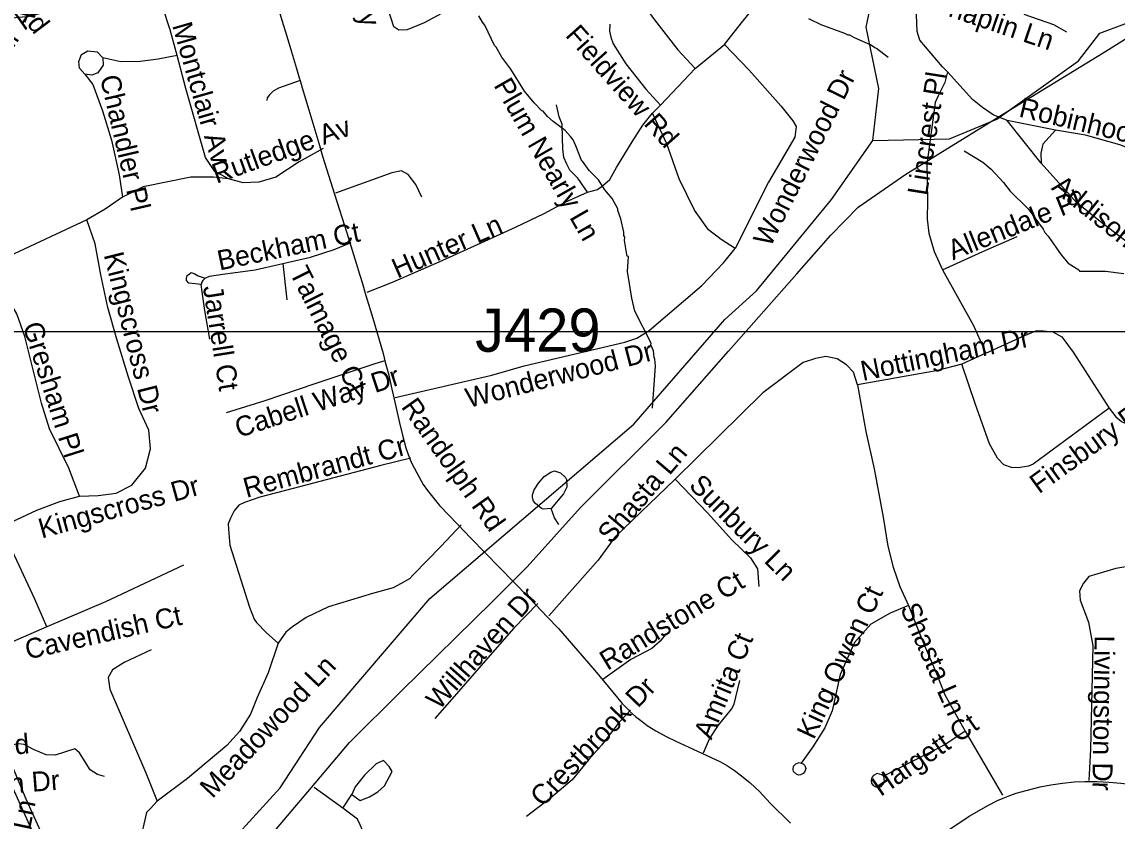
# Model space of a CAD drawing. Extents: x 1383679 to 1536984, y 460658 to 651027.
# Drawn here: x 1461906 to 1467141, y 518420 to 522240 of the extents above; entities that cross this region are included whole.
import ezdxf

# ---------------------------------------------------------------- set-up
doc = ezdxf.new("R2010")
doc.units = 0
for name, color, linetype in [('Exist Hydrographic Creek Single Shore', 7, 'Continuous'), ('Exist Hydrographic Misc Water Feature', 7, 'Continuous'), ('Exist Road Non-System Structure Non-Sys Other Number Label', 7, 'Continuous'), ('Exist Road Non-System Type 51', 7, 'Continuous'), ('Exist Road Non-System Type 51 Label', 7, 'Continuous'), ('Exist Road Primary NC UnDivided 4 Lane Attributed', 7, 'Continuous'), ('Exist Utilities Electrical Transmission Line', 7, 'Continuous'), ('Map Preparation Inset Cut Line', 7, 'Continuous')]:
    doc.layers.add(name, color=color, linetype=linetype)

msp = doc.modelspace()

# ---------------------------------------------------------------- linework, layer by layer
at = {"layer": 'Exist Hydrographic Creek Single Shore'}
for points in [[(1465972.4, 521672.2), (1466002.3, 521921.1), (1465941.3, 522214.5), (1466068.4, 522819.2), (1466074.4, 523137.4), (1465997.4, 523496.7), (1465996.4, 523880.8), (1466134.4, 524143.9), (1466367.3, 525038.6), (1466420.7, 525349.8), (1466401.2, 525592.8), (1466304.1, 526010.8), (1466250.7, 526321.8), (1466304.1, 526618.3), (1466137.4, 527019.3), (1465914.4, 527164.9), (1465613.3, 527528.7), (1465411.4, 527916.8), (1465356.4, 528075.5), (1465179.4, 528436.8), (1465131.4, 528555.9), (1465178.3, 528830.7)], [(1465972.4, 521672.2), (1466339.3, 521681.3), (1466566.3, 521775.2), (1466955.4, 522053), (1467057.3, 522185.5), (1467536.3, 522366.2), (1467672.4, 522524.3), (1468120.3, 522866.5), (1468465.3, 523010.6), (1468677.3, 523206.5), (1469234.3, 523585.9), (1469796.4, 523768.3), (1469915.3, 523933.3), (1470023.4, 524315.2), (1470305.3, 524700.1), (1470360.4, 524968.1), (1470519.3, 525457.4), (1470757.4, 525734.8), (1471184.4, 526294), (1471280.4, 526525.2), (1471544.4, 526821.9), (1471638.4, 526970.9), (1471804.4, 527351.7), (1471892.3, 527622.3)], [(1461884.4, 517359.3), (1461997.4, 517642.7), (1462072.4, 517865.2), (1462086.3, 517949.4), (1462144.2, 517993.7), (1462253.2, 518050.3), (1462390.4, 517942.8), (1462500.2, 517910.5), (1462646.3, 518036.6), (1463140.4, 518578.1), (1463328.3, 518866.4), (1463856.4, 519482.8), (1464830.3, 520316.7), (1465265.4, 520816.7), (1465417.4, 520954.7), (1465775.3, 521390.7), (1465972.4, 521672.2)]]:
    msp.add_lwpolyline(points, dxfattribs=at)
at = {"layer": 'Exist Hydrographic Misc Water Feature'}
for points in [[(1464919.7, 520393.1), (1464934.9, 520595.1), (1464931.6, 520627.2), (1464927.7, 520635.3), (1464924.4, 520667.4), (1464912.9, 520695.6), (1464913.1, 520703.6), (1464836.1, 520857.2), (1464821.3, 520919.5), (1464799.8, 521046), (1464805.2, 521117.8), (1464799.3, 521120), (1464797.5, 521128), (1464786.8, 521194.2), (1464787.1, 521210.2), (1464783.3, 521218.3), (1464783.6, 521234.3), (1464768.8, 521298.6), (1464753.7, 521338.9), (1464753.8, 521346.9), (1464726.8, 521395.5), (1464691.5, 521436.2), (1464661.8, 521484.8), (1464617.3, 521529.7), (1464586.2, 521574.4), (1464582.2, 521574.5), (1464553.6, 521647.1), (1464540.2, 521675.4), (1464528.5, 521691.6), (1464503.1, 521720.1), (1464445.9, 521763.3), (1464418.4, 521787.9), (1464396.9, 521812.3), (1464390.8, 521814.5), (1464353.9, 521852.2), (1464308.7, 521908.2), (1464242.8, 522013.5), (1464199.8, 522070.4), (1464172.8, 522119), (1464165, 522127.1), (1464118.8, 522224.1), (1464107.1, 522238.4), (1464089.7, 522268.7)], [(1466047.1, 522069), (1465990.1, 522113.1), (1465982.1, 522115.3), (1465962.5, 522129.7), (1465885, 522163.3), (1465863.3, 522175.8), (1465855.3, 522175.9), (1465839.4, 522184.3), (1465726.5, 522225.6), (1465667.1, 522254.9)], [(1466409.4, 521622.6), (1466499.6, 521568.5), (1466539, 521535.7), (1466597.8, 521472.5), (1466630.2, 521430), (1466715.3, 521346), (1466787.5, 521248.5), (1466795.2, 521232.4), (1466810.9, 521216), (1466873.1, 521126.7), (1466906.3, 521086.1), (1466957.7, 521055), (1466961.6, 521048.9), (1467085.6, 521048.3), (1467173.5, 521036.5)], [(1464436.4, 519913.5), (1464396.8, 519910.4), (1464388.9, 519914.5), (1464361.3, 519937.1), (1464351.6, 519949.3), (1464345.8, 519965.4), (1464346.1, 519979.4), (1464354.6, 520003.3), (1464375.2, 520034.8), (1464401.9, 520066.3), (1464434.3, 520087.6), (1464452.5, 520093.2), (1464480.3, 520084.6), (1464503.9, 520062.1), (1464509.7, 520052), (1464511, 520016), (1464494.3, 519984.4), (1464436.4, 519913.5)], [(1464472.4, 519837.2), (1464452, 519869.2), (1464436.4, 519913.5)]]:
    msp.add_lwpolyline(points, dxfattribs=at)
at = {"layer": 'Exist Road Non-System Type 51'}
for p, q in [((1465123.8, 522017.1), (1465263.4, 522131.3)), ((1464958.6, 521841.3), (1465123.8, 522017.1)), ((1464958.6, 521841.3), (1464920.8, 521803.5)), ((1466777.9, 521564.6), (1466615.4, 521768.7)), ((1466845.5, 521721.5), (1466615.4, 521768.7)), ((1463153.9, 521084.3), (1463172.8, 520911.3)), ((1466513.1, 520656.4), (1466397.7, 520603.6)), ((1464363.6, 519451.6), (1464417, 519395.5)), ((1466414, 518849.1), (1466593.1, 518543.1)), ((1463440.3, 518481), (1463303.6, 518580.9)), ((1463440.3, 518481), (1463483.9, 518546.3))]:
    msp.add_line(p, q, dxfattribs=at)
for points in [[(1462945, 522930.7), (1462954.1, 522896), (1462984.9, 522792.2), (1463009.8, 522708.2), (1463038.9, 522611.2), (1463069.2, 522511.2), (1463093.6, 522431.4), (1463123.5, 522333.8), (1463144.4, 522264.1), (1463176.9, 522155.2), (1463195.2, 522095.8), (1463218.6, 522017.5), (1463232, 521972.1), (1463235.9, 521959.2)], [(1464656.1, 522641.1), (1464452.4, 522549.5), (1464201.6, 522437.2), (1463828.8, 522235.7), (1463748.1, 522201.1), (1463708, 522199.9), (1463684.3, 522216.2), (1463642.8, 522347), (1463554.6, 522666.8)], [(1464656.1, 522641.1), (1464712.6, 522531.6), (1464831.9, 522385.3), (1464929.4, 522249.5), (1465041, 522105.4), (1465123.8, 522017.1)], [(1465263.4, 522131.3), (1465345.3, 522235.9), (1465419.1, 522324.7), (1465435.7, 522360.4), (1465445, 522424.2), (1465459.9, 522479.9), (1465509.2, 522545.2), (1465592.2, 522601.5)], [(1462647.9, 522079.3), (1462615.4, 522202.3), (1462578.4, 522313.2), (1462539.9, 522372.2), (1462493, 522405.6), (1462391.6, 522428.5), (1462297.2, 522421.2), (1462196.4, 522392), (1462094.9, 522340.8), (1462013.1, 522285), (1461940.5, 522265.1), (1461828.2, 522254.3), (1461825, 522261.6)], [(1466329.2, 522001.5), (1466305.3, 522024.7), (1466198.1, 522152.8), (1466184.9, 522194.4), (1466182.5, 522272.7), (1466160.1, 522380)], [(1466695.4, 522276.8), (1466837.2, 522227.2), (1466898.3, 522192)], [(1464715.5, 522229), (1464714.3, 522194.6), (1464720.2, 522167.1), (1464732, 522135), (1464793.4, 522040), (1464889, 521918.6), (1464958.6, 521841.3)], [(1465263.4, 522131.3), (1465381.4, 522009.1), (1465534.2, 521838.4), (1465591, 521767.4), (1465606.4, 521739.1), (1465599.6, 521689.2), (1465474.4, 521473.1), (1465315.1, 521157)], [(1462207.1, 521989.6), (1462181.9, 522018.3), (1462178.7, 522050.4), (1462191.6, 522083.9), (1462222.1, 522101.1), (1462266.1, 522096), (1462293.3, 522067.3)], [(1462293.3, 522067.3), (1462294.2, 522033.2), (1462269.2, 521995.9), (1462240.8, 521984.7), (1462207.1, 521989.6)], [(1462647.9, 522079.3), (1462557.3, 522061.8), (1462470.8, 522050.3), (1462378.8, 522048.7), (1462293.3, 522067.3)], [(1462893.4, 521490.2), (1462843.9, 521516), (1462828.4, 521524.1), (1462784.1, 521591.4), (1462689.4, 521922), (1462647.9, 522079.3)], [(1462207.1, 521989.6), (1462245.7, 521940.6), (1462292.2, 521815.2), (1462334.2, 521673.9), (1462371.5, 521508.8), (1462386.6, 521402.5)], [(1463235.9, 521959.2), (1463133.4, 521922.2), (1463107.1, 521908.3), (1463088.9, 521891.6), (1463078.6, 521876.2), (1463076.4, 521864.6)], [(1463235.9, 521959.2), (1463246.4, 521923.9), (1463277.1, 521818.6), (1463324.9, 521659.6)], [(1466329.2, 522001.5), (1466317.7, 521950.3), (1466284.7, 521886.3), (1466271.5, 521854.3), (1466231.9, 521558.2), (1466234.2, 521385.5), (1466232.6, 521297.5), (1466241.5, 521229.3), (1466265.9, 521142.7), (1466306.2, 521053.9)], [(1466615.4, 521768.7), (1466547.8, 521795.9), (1466497.5, 521830.3), (1466449.6, 521868.7), (1466329.2, 522001.5)], [(1464609.2, 521425), (1464563.2, 521492.6), (1464525.4, 521531.5), (1464511.3, 521559), (1464497.1, 521591.1), (1464491.2, 521633.4), (1464490, 521685), (1464487.7, 521750.8), (1464474.7, 521785.2), (1464461.7, 521843.6)], [(1464609.2, 521425), (1464657.6, 521438.7), (1464681.2, 521455.9), (1464715.5, 521486.8), (1464748.5, 521544.1), (1464822.9, 521666.1), (1464873.6, 521746.2), (1464905.5, 521786.3), (1464920.8, 521803.5)], [(1465315.1, 521157), (1465248.4, 521199.2), (1465187.3, 521246.5), (1465121, 521339.6), (1465047.7, 521489), (1464988.7, 521656.3), (1464920.8, 521803.5)], [(1466845.5, 521721.5), (1466785.5, 521655.5), (1466776.2, 521612.6), (1466777.9, 521564.6)], [(1467389.8, 521559.8), (1467310.6, 521590.2), (1467245.5, 521615), (1467153.1, 521651.8), (1466989.8, 521698.3), (1466845.5, 521721.5)], [(1463324.9, 521659.6), (1463343.2, 521598.5), (1463400.2, 521415.9), (1463458.6, 521230.7), (1463477.6, 521169.2)], [(1463345.5, 521634.1), (1463231.9, 521570.8), (1463119.8, 521498), (1463039.1, 521474.2), (1462963, 521470.3), (1462893.4, 521490.2)], [(1467915.9, 520702), (1467887.1, 520790.8), (1467839.2, 520853.3), (1467771.6, 520888.5), (1467608.3, 520962.1), (1467451.6, 521030.9), (1467324.6, 521096.5), (1467202.6, 521174.9), (1467052.5, 521290.2), (1466946.1, 521375.8), (1466777.9, 521564.6)], [(1462893.4, 521490.2), (1462822.6, 521497.1), (1462714.4, 521497.1), (1462486, 521451.7), (1462386.6, 521402.5)], [(1463817.6, 521401.5), (1463788.6, 521462.1), (1463751.6, 521510.7), (1463719.7, 521527.3), (1463673.7, 521518.2), (1463405.6, 521421)], [(1462386.6, 521402.5), (1462304.9, 521344.7), (1462217.3, 521293)], [(1463556.4, 520948), (1463678, 520994.9), (1463899.9, 521093.4), (1464119.4, 521191.4), (1464264.6, 521258.4), (1464402.7, 521323.1), (1464503, 521377.5), (1464609.2, 521425)], [(1462217.3, 521293), (1461842.2, 521117.5), (1461791.3, 521086.9), (1461742, 521042.3)], [(1462180.9, 519973), (1462271, 519976.6), (1462357.2, 519986.4), (1462432.2, 520024.5), (1462496.3, 520107.1), (1462520.6, 520198.4), (1462513, 520288.6), (1462465.4, 520392), (1462415.2, 520541.3), (1462359.7, 520722.7), (1462317.5, 520873.8), (1462283.4, 521030.8), (1462257, 521179.4), (1462217.3, 521293)], [(1463153.9, 521084.3), (1463286.1, 521114.6), (1463399.4, 521152.4), (1463479.7, 521185.6)], [(1466306.2, 521053.9), (1466498.1, 521142.5), (1466663.4, 521213.6)], [(1463477.6, 521169.2), (1463509.6, 521066), (1463511.6, 521059.8), (1463532, 520993.5), (1463550.6, 520932.1)], [(1463690.9, 520444.7), (1464152.4, 520551.7), (1464307.1, 520595.8), (1464788.6, 520709.2), (1464845.3, 520728.7), (1464904.3, 520765.3), (1465155.7, 520980.1), (1465259.6, 521088.3), (1465315.1, 521157)], [(1462782.1, 521014.4), (1462802.2, 521024.7), (1462865.9, 521033.9), (1463021.7, 521054.5), (1463153.9, 521084.3)], [(1462180.9, 519973), (1462130.1, 520106.3), (1462038.7, 520294.6), (1461999.7, 520417.6), (1461919.7, 520735.8), (1461882.5, 520844.8), (1461822.9, 520946.2), (1461742, 521042.3)], [(1462763.2, 520984.6), (1462734.9, 520988.1), (1462704.2, 520991.5), (1462693.6, 521003), (1462692.4, 521013.3), (1462695.9, 521027), (1462706.6, 521036.2), (1462716, 521041.9), (1462732.5, 521035), (1462749.1, 521025.9), (1462782.1, 521014.4)], [(1466306.2, 521053.9), (1466453.8, 520789.2), (1466513.1, 520656.4)], [(1462782.1, 521014.4), (1462770.3, 521004.1), (1462766.8, 520996.1), (1462763.2, 520984.6)], [(1462804.5, 520722.4), (1462780.9, 520859.8), (1462767.9, 520949.1), (1462763.2, 520984.6)], [(1463550.6, 520932.1), (1463583.8, 520822.8), (1463632.4, 520654.4), (1463643, 520613.8)], [(1466513.1, 520656.4), (1466694.6, 520739.6), (1466752.3, 520763.6), (1466788.6, 520763.6), (1466833.1, 520758.8), (1466876, 520734.8), (1466930.4, 520661.2), (1467102, 520394)], [(1467102, 520394), (1467135, 520352.3), (1467161.3, 520329.9), (1467202.6, 520310.7), (1467237.2, 520307.5), (1467273.5, 520313.9), (1467298.2, 520326.7), (1467314.7, 520341.1), (1467427.7, 520505.2), (1467487.1, 520577.2), (1467538.2, 520617.2), (1467610.8, 520650.8), (1467686.7, 520670), (1467915.9, 520702)], [(1462883.6, 520372.5), (1463068.9, 520429.8), (1463308.5, 520511.1), (1463595.3, 520606.1), (1463642.6, 520621)], [(1463643, 520613.8), (1463657.9, 520557.6), (1463673.8, 520484.2), (1463684.9, 520436.6)], [(1465900.4, 520505.2), (1465881.4, 520565.2), (1465847.8, 520600.1), (1465802.4, 520629), (1465748.4, 520639.9), (1465698.4, 520630.9), (1465640, 520611.9), (1465447.6, 520466), (1465028.7, 520054.7)], [(1466397.7, 520603.6), (1466276.5, 520572.4), (1465900.4, 520505.2)], [(1467102, 520394), (1466739.9, 520125.9), (1466716.8, 520116.3), (1466667.4, 520108.3), (1466636, 520109.9), (1466599.7, 520122.7), (1466568.4, 520154.7), (1466531.2, 520223.6), (1466462.8, 520415.6), (1466397.7, 520603.6)], [(1465900.4, 520505.2), (1465940, 520281.1), (1465978.7, 520103.4), (1466022.7, 519872.6), (1466044.1, 519734.1), (1466070.3, 519633.6), (1466102.6, 519541.1), (1466143, 519450.2)], [(1463684.9, 520436.6), (1463711.6, 520322.8), (1463724.8, 520264.7), (1463741.5, 520203.2), (1463759.4, 520154.7)], [(1463765.3, 520153.8), (1463621.3, 520118.8), (1463202.3, 520008.9), (1463044.1, 519967.1), (1462969.8, 519941.9), (1462942.6, 519930.4), (1462921.4, 519902.9), (1462902.5, 519867.4), (1462891.9, 519841.1), (1462893.2, 519815), (1462899.3, 519738.8), (1462993.4, 519441.4), (1463015.8, 519385.3), (1463027.6, 519369.3), (1463074.8, 519320), (1463131.5, 519270.8)], [(1463759.4, 520154.7), (1463767.9, 520131.3), (1463793.2, 520083.9), (1463823.9, 520028.6), (1463844.2, 520000.5), (1463901.5, 519928.2), (1463989.1, 519837.2)], [(1465028.7, 520054.7), (1464740.1, 519776.2), (1464660.9, 519667.4), (1464425, 519400.1)], [(1465028.7, 520054.7), (1465182.9, 519893.8), (1465300, 519764.2), (1465389.1, 519677.8), (1465422.1, 519625), (1465428.7, 519540.2)], [(1461806.9, 519826.2), (1461977, 519906.1), (1462088.1, 519947.2), (1462180.9, 519973)], [(1462025, 519348.6), (1461968.2, 519480), (1461806.9, 519826.2)], [(1464005.2, 519835.7), (1463959.3, 519786.2), (1463908.4, 519731.3), (1463776.7, 519597.1), (1463758.2, 519577.7), (1463719.3, 519554.8), (1463680.3, 519534.2), (1463582.4, 519507.8), (1463372.3, 519444.3), (1463264.8, 519392.2), (1463198.8, 519347.5), (1463168.1, 519322.3), (1463131.5, 519270.8)], [(1463989.1, 519837.2), (1464051.8, 519772.2), (1464189.5, 519632.3), (1464327.1, 519489.8), (1464363.6, 519451.6)], [(1467757.6, 518456.3), (1467752.8, 518528.4), (1467752.9, 518640.5), (1467703.6, 518789.5), (1467678.6, 518958.1), (1467676.2, 519048.2), (1467743.2, 519313), (1467758.5, 519384.7), (1467748.1, 519474.9), (1467707.1, 519535.8), (1467652.2, 519592.7), (1467597.2, 519641.9), (1467521.5, 519671.2), (1467429.5, 519672.8), (1467309.1, 519655.1), (1467134.6, 519626.2), (1467005.8, 519588.5), (1466979.2, 519557.1), (1466960.6, 519519.4), (1466963.7, 519475.3), (1467003.8, 519370.5), (1467023.8, 519258), (1467012.8, 518762), (1467004.7, 518614.3)], [(1462678, 519643.1), (1462306.2, 519467.6), (1462025, 519348.6)], [(1464371.4, 519460.1), (1464257.6, 519341.7), (1464132.3, 519199.3), (1463960.7, 519002.4), (1463879.1, 518910.4)], [(1466143, 519450.2), (1466056.2, 519413.8), (1465963.1, 519361.4), (1465885.5, 519272.9), (1465816.8, 519120), (1465779.5, 518946.7), (1465744, 518865.2), (1465686.4, 518774.3), (1465631, 518697.2)], [(1466143, 519450.2), (1466208, 519289), (1466281, 519117.5), (1466317.3, 519022.9), (1466414, 518849.1)], [(1464417, 519395.5), (1464470.2, 519339.7), (1464635.4, 519150.3), (1464685.5, 519089.9)], [(1462025, 519348.6), (1461695.7, 519205.4), (1461633.6, 519178.4)], [(1464985.8, 519316.9), (1464956.1, 519280.1), (1464916.5, 519244.9), (1464815.9, 519192.1), (1464682.3, 519096.1)], [(1462524.6, 519237.9), (1462395, 519177.3), (1462340, 519142.6), (1462319.1, 519105.2), (1462325.8, 519050.8), (1462497.8, 518650.4), (1462553.1, 518514.9)], [(1463131.5, 519270.8), (1463083.1, 519127.6), (1463031.1, 519009.6), (1462998.1, 518930.6), (1462946.2, 518847.6), (1462886, 518781.2), (1462698.3, 518623.7), (1462553.1, 518514.9)], [(1464685.5, 519089.9), (1464775.4, 518981.8), (1464805.6, 518950.6)], [(1465163.9, 518745.6), (1465192, 518812.8), (1465234.9, 518878.4), (1465297.5, 518955.2), (1465310.7, 518979.2), (1465319, 519011.2), (1465337.1, 519091.3)], [(1464815.3, 518950.1), (1464768.3, 518900.1), (1464755.2, 518886.1), (1464676.7, 518782), (1464616.4, 518713.6), (1464535.5, 518617.5), (1464433.3, 518529.5), (1464317.8, 518441.5)], [(1464805.6, 518950.6), (1464810.8, 518945.3), (1464839, 518920.2), (1464869.9, 518895.8), (1464895, 518877.2), (1464936.4, 518851.1), (1464985.2, 518823.7), (1465031.8, 518801.3), (1465155.8, 518743.7)], [(1466414, 518849.1), (1466316.9, 518784.8), (1466023.9, 518634.1)], [(1462301.4, 518633.3), (1462267.5, 518642.2), (1462232, 518665.2), (1462182, 518746.4), (1462158.5, 518765.1), (1462065.7, 518735.3), (1462021.7, 518736.4), (1461962.2, 518761.8), (1461916.8, 518785), (1461890.7, 518788.7), (1461821.8, 518776.2)], [(1465155.8, 518743.7), (1465200.9, 518722.8), (1465245.1, 518702.9), (1465278.2, 518684.3), (1465311.4, 518662), (1465345.8, 518635.7), (1465387.2, 518602.2), (1465431.2, 518560.3), (1465483.2, 518505.4), (1465579.8, 518408.9)], [(1463483.9, 518546.3), (1463523.5, 518517.5), (1463567.1, 518534.8), (1463606.8, 518559.8), (1463638.5, 518588.6), (1463676.1, 518655.9), (1463662.2, 518680.9), (1463634.5, 518709.8), (1463598.8, 518692.5), (1463543.3, 518638.6), (1463499.7, 518582.9), (1463483.9, 518546.3)], [(1465631, 518697.2), (1465640.9, 518693.2), (1465648.8, 518685), (1465652.5, 518670.9), (1465648.2, 518657), (1465640, 518647.2), (1465627.9, 518641.2), (1465619.8, 518639.4), (1465609.9, 518641.6), (1465594.2, 518655.9), (1465592.4, 518665.9), (1465594.7, 518681.9), (1465604.9, 518693.7), (1465621, 518699.4), (1465631, 518697.2)], [(1466023.9, 518634.1), (1466016, 518640.2), (1465994.2, 518646.7), (1465976, 518637), (1465967.8, 518627.2), (1465965.5, 518615.2), (1465967.4, 518601.2), (1465975.2, 518589), (1465987.1, 518582.8), (1465999, 518580.5), (1466013.1, 518584.2), (1466029.5, 518603.9), (1466027.8, 518628), (1466023.9, 518634.1)], [(1466595.5, 518528.7), (1466620.5, 518539.4), (1466657.8, 518552.8), (1466706.1, 518566.5), (1466772.5, 518582.5), (1466823.8, 518592.7), (1466879.1, 518601.5), (1466935.4, 518607.3), (1466986.4, 518608.8), (1466999.8, 518608.9)], [(1466999.8, 518608.9), (1467045.8, 518609.3), (1467102.6, 518606.1), (1467158.4, 518601.4), (1467213.5, 518595.2), (1467271, 518587), (1467326, 518578.1), (1467372.2, 518569.7), (1467400.5, 518562.8)], [(1462553.1, 518514.9), (1462520.1, 518480.5), (1462501.2, 518459.9), (1462468.1, 518313.9), (1462457.5, 518275), (1462433.9, 518247.5), (1462415, 518230.3), (1462390.7, 518219.6), (1462322.5, 518211.3), (1462184.8, 518229.3), (1462144.9, 518232.6), (1462067.3, 518239.1)], [(1466317.5, 518366.1), (1466330.9, 518375.2), (1466434.1, 518443), (1466481.4, 518470.4), (1466522.5, 518493.3), (1466569.2, 518517.3), (1466595.5, 518528.7)], [(1463578, 518274.2), (1463522.5, 518401.1), (1463509.7, 518429), (1463440.3, 518481)]]:
    msp.add_lwpolyline(points, dxfattribs=at)
at = {"layer": 'Exist Road Primary NC UnDivided 4 Lane Attributed'}
for points in [[(1462234.6, 517845), (1461926.9, 518525), (1461821.8, 518776.2)], [(1461811.4, 518689.6), (1462130.5, 517983.2)]]:
    msp.add_lwpolyline(points, dxfattribs=at)
at = {"layer": 'Exist Utilities Electrical Transmission Line'}
msp.add_lwpolyline([(1461847.6, 517188.4), (1462025.6, 517295.1), (1462162.9, 517686.7), (1462262.3, 517969), (1462576.7, 518093.1), (1462856.9, 518203.8), (1463026.3, 518268.6), (1463290.1, 518579.8), (1463472.3, 518794.5), (1463718.9, 519040), (1464153.1, 519468.1), (1464320.4, 519635), (1464575.8, 519918.4), (1464983.6, 520324.8), (1465284, 520665.3), (1465609.2, 521035.5), (1465772.6, 521220.5), (1465903.1, 521354.1), (1466130.2, 521511.9), (1466618.1, 521812.8), (1467073.6, 522092.3), (1467490.6, 522354.7)], dxfattribs=at)
at = {"layer": 'Map Preparation Inset Cut Line'}
for points in [[(1458567.8, 564142.2), (1521133.6, 564142.2), (1521133.6, 520758.2), (1458567.8, 520758.2), (1458567.8, 564142.2)], [(1446195.4, 477316), (1480703, 477316), (1498974.3, 494868.2), (1521133.6, 516155.5), (1521133.6, 520758.2), (1458567.8, 520758.2), (1458567.8, 493672.2), (1446195.4, 493672.2), (1446195.4, 477316)]]:
    msp.add_lwpolyline(points, dxfattribs=at)

# ---------------------------------------------------------------- texts
at = {"layer": 'Exist Road Non-System Structure Non-Sys Other Number Label'}
msp.add_text('J429', height=206.69, dxfattribs=at).set_placement((1464072.6, 520662.9))
at = {"layer": 'Exist Road Non-System Type 51 Label'}
for s, rotation, p in [('Hadrian Wy', 286.6992, (1463340.6, 522845.2)), ('Robin Rd', 307.1381, (1461649.4, 522596.4)), ('Chaplin Ln', 341.3018, (1466242.7, 522297.4)), ('Montclair Av', 55.3762, (1461612, 521745.9)), ('Montclair Av', 286.0323, (1462623.8, 522223.2)), ('Fieldview Rd', 311.6337, (1464499.4, 522173)), ('Wonderwood Dr', 63.4352, (1465483, 521158.9)), ('Chandler Pl', 283.1092, (1462278.6, 521974.7)), ('Plum Nearly Ln', 299.8468, (1464158.9, 521936.9)), ('Lincrest Pl', 81.0273, (1466231.7, 521406.1)), ('Robinhood Rd', 346.5475, (1466666.7, 521787.6)), ('Rutledge Av', 19.9169, (1462836.6, 521465.5)), ('Addison Dr', 321.4399, (1466822.3, 521441.1)), ('Allendale Pl', 21.9753, (1466355.7, 521099.8)), ('Hunter Ln', 23.601, (1463700.9, 521012)), ('Beckham Ct', 11.7384, (1462851.1, 521051.1)), ('Kingscross Dr', 284.0362, (1462296.8, 521126.4)), ('Talmage Ct', 296.565, (1463183.7, 521042.3)), ('Jarrell Ct', 278.9725, (1462771, 520973)), ('Gresham Pl', 287.5946, (1461909, 520788.4)), ('Nottingham Dr', 11.6345, (1465925.6, 520523.2)), ('Wonderwood Dr', 14.5119, (1464041.2, 520393.7)), ('Cabell Way Dr', 18.2527, (1462943.1, 520250.6)), ('Randolph Rd', 305.3764, (1463715.8, 520399.2)), ('Finsbury Pl', 36.0281, (1466767.3, 519981.2)), ('Rembrandt Cr', 15.1104, (1462979.3, 519964)), ('Shasta Ln', 49.6005, (1464721.6, 519740.1)), ('Kingscross Dr', 15.488, (1462000.8, 519769.7)), ('Sunbury Ln', 315.0003, (1465089.3, 520018.9)), ('Randstone Ct', 31.3737, (1464705.2, 519136.9)), ('Willhaven Dr', 48.3669, (1463900.2, 518946.5)), ('King Owen Ct', 64.8355, (1465691.2, 518804.7)), ('Shasta Ln', 293.9828, (1466102, 519437.1)), ('Cavendish Ct', 12.7018, (1461933.2, 519191.5)), ('Amrita Ct', 67.5492, (1465201.3, 518804)), ('Livingston Dr', 269.1706, (1467033.3, 519307.5)), ('Meadowood Ln', 46.5556, (1462816.7, 518524.3)), ('Crestbrook Dr', 46.0614, (1464394.6, 518483.2)), ('Hargett Ct', 34.6958, (1466010.8, 518534.3)), ('Edgemont Rd', 5.0809, (1461171.7, 518675.1)), ('Warrington Dr', 4.4464, (1461301.7, 518508.6)), ('Meadowood Ln', 78.259, (1461796.1, 517660))]:
    msp.add_text(s, height=95, rotation=rotation, dxfattribs=at).set_placement(p)

doc.saveas('drawing.dxf')
